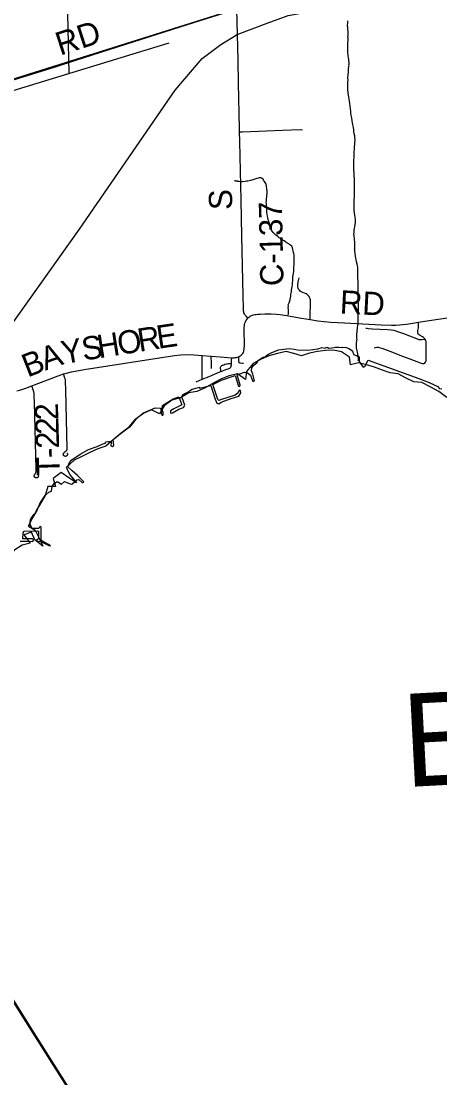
# Model space of a CAD drawing. Extents: x 0 to 34, y 0 to 22.
# Drawn here: x 6.799 to 7.311, y 17.217 to 18.509 of the extents above; entities that cross this region are included whole.
import ezdxf

# ---------------------------------------------------------------- set-up
doc = ezdxf.new("R2010")
doc.units = 0
for name, color, linetype in [('GM_X_Corporation', 7, 'Continuous'), ('GM_X_County_Road', 7, 'Continuous'), ('GM_X_County_Road_Text', 7, 'Continuous'), ('GM_X_Major_Lake', 7, 'Continuous'), ('GM_X_Major_Lake_Text', 7, 'Continuous'), ('GM_X_Minor_River', 7, 'Continuous'), ('GM_X_Rail_Line', 7, 'Continuous'), ('GM_X_Township_Road', 7, 'Continuous'), ('GM_X_Township_Road_Text', 7, 'Continuous')]:
    doc.layers.add(name, color=color, linetype=linetype)

msp = doc.modelspace()

# ---------------------------------------------------------------- linework, layer by layer
at = {"layer": 'GM_X_Corporation'}
msp.add_lwpolyline([(6.7976, 17.8728), (6.8059, 17.8731), (6.813, 17.8727), (6.8138, 17.8744), (6.8127, 17.8759), (6.8011, 17.876), (6.8015, 17.8832), (6.8024, 17.8852), (6.8189, 17.8855), (6.8201, 17.8852), (6.8199, 17.8758), (6.8184, 17.875), (6.8176, 17.8738), (6.8184, 17.8725), (6.8221, 17.8728), (6.8247, 17.8718), (6.8326, 17.8678), (6.8349, 17.8671), (6.8324, 17.869), (6.825, 17.8728), (6.8234, 17.8745), (6.8235, 17.8902), (6.8221, 17.8909), (6.8212, 17.89), (6.8203, 17.8883), (6.8122, 17.8884), (6.8111, 17.8908), (6.8099, 17.8938), (6.8097, 17.8975), (6.8106, 17.9004), (6.8148, 17.906), (6.816, 17.9067), (6.8175, 17.9105), (6.8216, 17.9171), (6.8289, 17.9296), (6.8326, 17.933), (6.8359, 17.9339), (6.8368, 17.9399), (6.8393, 17.9435), (6.8422, 17.9455), (6.8436, 17.9453), (6.8482, 17.9425), (6.8518, 17.9459), (6.8588, 17.9429), (6.8609, 17.9425), (6.8671, 17.948), (6.8687, 17.9485), (6.8698, 17.948), (6.8734, 17.9448), (6.8745, 17.9448), (6.8753, 17.9454), (6.8679, 17.9531), (6.8612, 17.959), (6.8558, 17.9639), (6.8581, 17.969), (6.8608, 17.9725), (6.8711, 17.9793), (6.8812, 17.9849), (6.8919, 17.9887), (6.8978, 17.9917), (6.9016, 17.9929), (6.9028, 17.9943), (6.9053, 17.9949), (6.908, 17.9949), (6.909, 17.9937), (6.9086, 17.9895), (6.91, 17.9888), (6.9121, 17.9898), (6.9114, 17.9972), (6.9213, 18.0052), (6.9308, 18.0126), (6.9389, 18.0224), (6.9484, 18.0297), (6.9629, 18.0361), (6.9693, 18.0354), (6.9709, 18.027), (6.972, 18.0271), (6.9729, 18.0287), (6.9714, 18.0343), (6.9716, 18.0386), (6.9849, 18.0469), (6.9906, 18.049), (6.9916, 18.0492), (6.9952, 18.0395), (6.9856, 18.0347), (6.9816, 18.0321), (6.9815, 18.0296), (6.9837, 18.0298), (6.9917, 18.0342), (6.9974, 18.0362), (6.999, 18.0391), (6.9958, 18.0482), (6.996, 18.052), (6.999, 18.0536), (7.0028, 18.055), (7.0048, 18.0568), (7.0081, 18.0586), (7.014, 18.0602), (7.0169, 18.061), (7.017, 18.0598), (7.0306, 18.0633), (7.036, 18.0464), (7.0381, 18.0416), (7.0404, 18.041), (7.0435, 18.0429), (7.0557, 18.0475), (7.0648, 18.0501), (7.0674, 18.0542), (7.0671, 18.0573), (7.0655, 18.0577), (7.0638, 18.0538), (7.0605, 18.0516), (7.0426, 18.0459), (7.0407, 18.0448), (7.0394, 18.046), (7.0334, 18.0644), (7.0437, 18.0699), (7.0605, 18.0754), (7.0646, 18.0625), (7.0661, 18.0622), (7.0668, 18.0638), (7.0631, 18.0763), (7.0721, 18.0796), (7.0757, 18.0789), (7.0794, 18.0759), (7.0822, 18.0683), (7.0841, 18.0688), (7.0822, 18.0771), (7.0806, 18.081), (7.0809, 18.085), (7.0833, 18.0882), (7.087, 18.091), (7.089, 18.0943), (7.0949, 18.0979), (7.0965, 18.0977), (7.1005, 18.1013), (7.1044, 18.1033), (7.1136, 18.1068), (7.1266, 18.1086), (7.1328, 18.1078), (7.1368, 18.1067), (7.1492, 18.1064), (7.1616, 18.1082), (7.1667, 18.1098), (7.1697, 18.1087), (7.1728, 18.1099), (7.1751, 18.109), (7.1788, 18.1094), (7.1831, 18.1099), (7.1874, 18.1102), (7.1906, 18.1098), (7.1918, 18.1099), (7.1962, 18.1098), (7.1995, 18.1085), (7.2038, 18.1056), (7.2043, 18.1035), (7.2054, 18.1013), (7.2065, 18.1007), (7.2114, 18.0988), (7.2121, 18.0973), (7.2122, 18.0927), (7.2171, 18.0855), (7.2189, 18.0863), (7.2231, 18.0943), (7.285, 18.0719), (7.2977, 18.0671), (7.309, 18.0615), (7.3098, 18.0597), (7.3131, 18.059)], dxfattribs=at)
at = {"layer": 'GM_X_County_Road'}
msp.add_line((7.02, 18.0999), (7.0313, 18.099), dxfattribs=at)
for points in [[(6.784, 18.4351), (6.8422, 18.4532), (6.8659, 18.4608), (6.9459, 18.4865), (7.0022, 18.5045), (7.0541, 18.521), (7.0586, 18.5222), (7.0626, 18.5233)], [(7.0658, 18.3734), (7.0658, 18.3772), (7.0647, 18.4329), (7.064, 18.461), (7.0626, 18.5233)], [(7.0761, 18.1456), (7.0742, 18.1475), (7.0729, 18.1491), (7.0722, 18.1501), (7.0718, 18.151), (7.0713, 18.1521), (7.071, 18.1533), (7.0709, 18.1544), (7.0707, 18.1575), (7.0704, 18.173), (7.0688, 18.2462), (7.0679, 18.2898), (7.0662, 18.3614), (7.0658, 18.3734)], [(7.0761, 18.1456), (7.0772, 18.1467), (7.0783, 18.1475), (7.0794, 18.1482), (7.0805, 18.1487), (7.0817, 18.1491), (7.0831, 18.1496), (7.0846, 18.1499), (7.0861, 18.1502), (7.0881, 18.1504), (7.091, 18.1506), (7.0969, 18.1508), (7.1047, 18.1507), (7.1109, 18.1504), (7.1155, 18.1499), (7.1232, 18.1488), (7.1415, 18.1456), (7.1524, 18.1438)], [(7.0648, 18.0984), (7.0653, 18.0987), (7.0666, 18.0994), (7.0677, 18.1002), (7.0688, 18.1012), (7.0697, 18.1024), (7.0705, 18.1036), (7.0711, 18.105), (7.0717, 18.1079), (7.0719, 18.1125), (7.0715, 18.1312), (7.0715, 18.1338), (7.0718, 18.1364), (7.072, 18.1378), (7.0724, 18.1395), (7.0731, 18.1411), (7.0737, 18.1424), (7.0747, 18.1439), (7.0761, 18.1456)], [(7.1524, 18.1438), (7.1614, 18.1423), (7.1692, 18.1413), (7.1769, 18.1406), (7.194, 18.1397), (7.239, 18.1373), (7.2515, 18.137), (7.2569, 18.137), (7.2613, 18.1372), (7.2654, 18.1377), (7.2701, 18.1383), (7.2778, 18.1395), (7.2846, 18.1406)], [(7.2846, 18.1406), (7.2977, 18.1428), (7.3309, 18.1476)], [(6.8507, 18.0773), (6.8528, 18.078), (6.8604, 18.0798), (6.8757, 18.0826), (6.9864, 18.0999), (6.9942, 18.1008), (7.0004, 18.1012), (7.0098, 18.1008), (7.02, 18.0999)], [(7.0313, 18.099), (7.0423, 18.0981), (7.0563, 18.0971)], [(7.0563, 18.0971), (7.0593, 18.0971), (7.0605, 18.0973), (7.0613, 18.0974), (7.0623, 18.0976), (7.0629, 18.0978), (7.0635, 18.098), (7.0648, 18.0984)], [(6.8121, 18.0629), (6.8439, 18.0751), (6.8507, 18.0773)], [(6.7934, 18.0568), (6.7973, 18.0577), (6.8047, 18.06), (6.8121, 18.0629)]]:
    msp.add_lwpolyline(points, dxfattribs=at)
at = {"layer": 'GM_X_Major_Lake'}
for points in [[(7.3192, 18.0487), (7.3094, 18.0557), (7.2999, 18.0614), (7.2889, 18.0667), (7.279, 18.0677), (7.2695, 18.0724), (7.26, 18.0775), (7.2502, 18.0787), (7.2407, 18.0819), (7.2308, 18.0857), (7.2211, 18.0885), (7.2115, 18.091), (7.2016, 18.0884), (7.2005, 18.0978), (7.1906, 18.1045), (7.1809, 18.1064), (7.1709, 18.106), (7.161, 18.1047), (7.1515, 18.1028), (7.1418, 18.0995), (7.1323, 18.1022), (7.1229, 18.1047), (7.1122, 18.1024), (7.1018, 18.0997), (7.0921, 18.0956), (7.0824, 18.09), (7.0745, 18.0802), (7.073, 18.0705), (7.0635, 18.0777), (7.0532, 18.0752), (7.0437, 18.0714), (7.0343, 18.0663), (7.024, 18.0602), (7.0138, 18.056), (7.0037, 18.0543), (6.9937, 18.0481), (6.9832, 18.0452), (6.9735, 18.0385), (6.9678, 18.0285), (6.9584, 18.0334), (6.9489, 18.0296), (6.9394, 18.0224), (6.9312, 18.0125), (6.9217, 18.0051), (6.9119, 17.9971), (6.9022, 17.989), (6.8927, 17.9859), (6.883, 17.9814), (6.8732, 17.9766), (6.8637, 17.9719), (6.854, 17.9631), (6.8589, 17.9536), (6.8665, 17.9441), (6.8571, 17.9504), (6.8476, 17.9569), (6.8381, 17.9494), (6.8409, 17.9399), (6.8313, 17.9396), (6.8288, 17.9299), (6.8221, 17.9204), (6.818, 17.9104), (6.8121, 17.9003), (6.8077, 17.8917)], [(7.3192, 18.0487), (7.3094, 18.0557), (7.2999, 18.0614), (7.2889, 18.0667), (7.279, 18.0677), (7.2695, 18.0724), (7.26, 18.0775), (7.2502, 18.0787), (7.2407, 18.0819), (7.2308, 18.0857), (7.2211, 18.0885), (7.2115, 18.091), (7.2016, 18.0884), (7.2005, 18.0978), (7.1906, 18.1045), (7.1809, 18.1064), (7.1709, 18.106), (7.161, 18.1047), (7.1515, 18.1028), (7.1418, 18.0995), (7.1323, 18.1022), (7.1229, 18.1047), (7.1122, 18.1024), (7.1018, 18.0997), (7.0921, 18.0956), (7.0824, 18.09), (7.0745, 18.0802), (7.073, 18.0705), (7.0635, 18.0777), (7.0532, 18.0752), (7.0437, 18.0714), (7.0343, 18.0663), (7.024, 18.0602), (7.0138, 18.056), (7.0037, 18.0543), (6.9937, 18.0481), (6.9832, 18.0452), (6.9735, 18.0385), (6.9678, 18.0285), (6.9584, 18.0334), (6.9489, 18.0296), (6.9394, 18.0224), (6.9312, 18.0125), (6.9217, 18.0051), (6.9119, 17.9971), (6.9022, 17.989), (6.8927, 17.9859), (6.883, 17.9814), (6.8732, 17.9766), (6.8637, 17.9719), (6.854, 17.9631), (6.8589, 17.9536), (6.8665, 17.9441), (6.8571, 17.9504), (6.8476, 17.9569), (6.8381, 17.9494), (6.8409, 17.9399), (6.8313, 17.9396), (6.8288, 17.9299), (6.8221, 17.9204), (6.818, 17.9104), (6.8121, 17.9003), (6.8078, 17.8914)], [(6.8077, 17.8917), (6.8161, 17.8863), (6.8207, 17.8767), (6.8252, 17.867), (6.8157, 17.8746), (6.8117, 17.8841), (6.8023, 17.8806), (6.8099, 17.8706), (6.8, 17.8679), (6.7901, 17.8616), (6.7854, 17.8506), (6.7816, 17.8411), (6.7782, 17.8314), (6.7738, 17.8211)], [(6.8078, 17.8914), (6.8161, 17.8863), (6.8207, 17.8767), (6.8252, 17.867), (6.8157, 17.8746), (6.8117, 17.8841), (6.8023, 17.8806), (6.8099, 17.8706), (6.8, 17.8679), (6.7901, 17.8616), (6.7854, 17.8506), (6.7816, 17.8411), (6.7782, 17.8314), (6.7738, 17.8211)]]:
    msp.add_lwpolyline(points, dxfattribs=at)
at = {"layer": 'GM_X_Minor_River'}
for points in [[(6.8746, 18.7125), (6.8769, 18.5933), (6.8538, 18.5909), (6.857, 18.4452)], [(7.2007, 18.408), (7.2004, 18.4109), (7.1993, 18.4158), (7.1992, 18.4185), (7.1986, 18.4206), (7.1985, 18.4223), (7.1983, 18.4242), (7.1984, 18.4331), (7.1984, 18.4342), (7.1985, 18.4367), (7.1983, 18.439), (7.1983, 18.4403), (7.1986, 18.4424), (7.199, 18.4472), (7.1992, 18.4506), (7.1995, 18.453), (7.1997, 18.4544), (7.1995, 18.4551), (7.1997, 18.4566), (7.1997, 18.4582), (7.1996, 18.4601), (7.1994, 18.4618), (7.1991, 18.4639), (7.1987, 18.4663), (7.1986, 18.4679), (7.1984, 18.4696), (7.1983, 18.4764), (7.1984, 18.4815), (7.1986, 18.4855), (7.1985, 18.4876), (7.1983, 18.4889), (7.1985, 18.4912), (7.1986, 18.496), (7.1983, 18.4988), (7.1981, 18.5011), (7.1979, 18.5026), (7.1979, 18.5038), (7.1982, 18.506), (7.1982, 18.5091)], [(6.9796, 18.4817), (6.4948, 18.3338), (6.4991, 18.2038), (6.4674, 18.2022), (6.4647, 18.208), (6.44, 18.2075), (6.4156, 18.2188)], [(7.2107, 18.0934), (7.2111, 18.0944), (7.2111, 18.0951), (7.2113, 18.0953), (7.2111, 18.0961), (7.2109, 18.0989), (7.2106, 18.102), (7.2092, 18.1077), (7.209, 18.1084), (7.209, 18.109), (7.2089, 18.1149), (7.2093, 18.1185), (7.2095, 18.1193), (7.2094, 18.121), (7.2094, 18.1255), (7.2099, 18.1333), (7.2106, 18.1375), (7.2108, 18.1384), (7.2108, 18.139), (7.2107, 18.1441), (7.2107, 18.1481), (7.2112, 18.1528), (7.2112, 18.1578), (7.2111, 18.1625), (7.211, 18.1669), (7.2109, 18.1711), (7.2109, 18.1758), (7.2108, 18.1815), (7.2109, 18.1868), (7.2108, 18.1908), (7.2106, 18.1946), (7.2103, 18.1998), (7.2104, 18.2045), (7.2103, 18.2077), (7.2099, 18.2094), (7.2096, 18.2115), (7.209, 18.2146), (7.2085, 18.2169), (7.208, 18.2194), (7.2078, 18.2213), (7.2073, 18.2245), (7.2068, 18.2275), (7.2068, 18.2304), (7.2066, 18.2311), (7.2068, 18.2317), (7.2068, 18.2327), (7.2069, 18.2332), (7.2067, 18.2342), (7.2069, 18.2357), (7.2069, 18.2382), (7.2066, 18.242), (7.2061, 18.246), (7.2057, 18.2481), (7.2058, 18.2503), (7.206, 18.2515), (7.2062, 18.2532), (7.2066, 18.2553), (7.207, 18.2577), (7.2072, 18.2598), (7.2075, 18.2625), (7.2075, 18.2659), (7.2072, 18.2691), (7.2068, 18.2716), (7.2063, 18.2743), (7.206, 18.2771), (7.2058, 18.2794), (7.2059, 18.282), (7.2061, 18.2845), (7.2062, 18.291), (7.2064, 18.293), (7.2066, 18.3031), (7.2064, 18.3069), (7.2065, 18.312), (7.2064, 18.3158), (7.2062, 18.3194), (7.2059, 18.3231), (7.2056, 18.3269), (7.2054, 18.3303), (7.2056, 18.3381), (7.2058, 18.3422), (7.2061, 18.3476), (7.2065, 18.3534), (7.2068, 18.3593), (7.2071, 18.3635), (7.2067, 18.3665), (7.2068, 18.3686), (7.206, 18.3709), (7.2057, 18.3738), (7.2054, 18.3762), (7.205, 18.3781), (7.2047, 18.3806), (7.2041, 18.3838), (7.2034, 18.3873), (7.2031, 18.3901), (7.2026, 18.392), (7.2024, 18.3936), (7.202, 18.3956), (7.2019, 18.3981), (7.2016, 18.4014), (7.2012, 18.4046), (7.2007, 18.408)], [(7.0984, 18.3092), (7.0982, 18.3101), (7.0973, 18.3113), (7.0964, 18.3126), (7.0951, 18.3144), (7.0949, 18.3153), (7.0934, 18.3163), (7.0928, 18.3167), (7.0922, 18.3169), (7.0917, 18.3171), (7.0907, 18.3171), (7.0898, 18.3169), (7.0885, 18.3167), (7.0869, 18.3164), (7.0858, 18.316), (7.0846, 18.3155), (7.0835, 18.3151), (7.082, 18.3146), (7.0808, 18.3144), (7.0778, 18.3133), (7.0759, 18.3129), (7.0742, 18.3128), (7.0727, 18.3126), (7.0696, 18.3123), (7.0679, 18.3123), (7.0655, 18.3125), (7.0641, 18.3127), (7.0634, 18.3127), (7.0632, 18.3129), (7.0622, 18.3131), (7.0615, 18.3131), (7.0609, 18.3133), (7.0602, 18.3135), (7.0596, 18.3137)], [(7.1251, 18.1501), (7.1256, 18.1506), (7.1256, 18.1512), (7.1258, 18.1523), (7.1259, 18.1542), (7.1257, 18.1567), (7.1255, 18.158), (7.1256, 18.1601), (7.1254, 18.1617), (7.1258, 18.1626), (7.1266, 18.1643), (7.1268, 18.1656), (7.1276, 18.1683), (7.128, 18.1705), (7.1284, 18.1726), (7.1286, 18.1745), (7.129, 18.1762), (7.1293, 18.1783), (7.1295, 18.1798), (7.1299, 18.1819), (7.1301, 18.1838), (7.1305, 18.1863), (7.1307, 18.1889), (7.131, 18.191), (7.1312, 18.192), (7.1312, 18.1967), (7.1314, 18.198), (7.1317, 18.1997), (7.1319, 18.2014), (7.1321, 18.202), (7.1321, 18.2062), (7.1324, 18.2086), (7.1326, 18.2104), (7.1328, 18.2109), (7.1328, 18.2121), (7.1326, 18.2147), (7.1327, 18.2185), (7.1325, 18.2204), (7.1326, 18.2229), (7.1324, 18.2236), (7.1322, 18.2246), (7.132, 18.2259), (7.1315, 18.228), (7.1312, 18.2296), (7.1306, 18.2315), (7.1302, 18.2326), (7.1299, 18.2334), (7.1284, 18.2345), (7.1274, 18.2351), (7.1265, 18.2359), (7.1261, 18.2365), (7.1239, 18.2374), (7.1222, 18.2388), (7.1203, 18.24), (7.1188, 18.2409), (7.1179, 18.2415), (7.1171, 18.2421), (7.1162, 18.2427), (7.1151, 18.2435), (7.1145, 18.2436), (7.1139, 18.2442), (7.113, 18.245), (7.1115, 18.2462), (7.1102, 18.2471), (7.1091, 18.2481), (7.1068, 18.2504), (7.1059, 18.2517), (7.1051, 18.2533), (7.1041, 18.2563), (7.1032, 18.2594), (7.1026, 18.2611), (7.1019, 18.2626), (7.1015, 18.2642), (7.101, 18.2657), (7.1003, 18.2687), (7.0999, 18.2704), (7.0997, 18.2727), (7.0994, 18.2752), (7.0992, 18.2767), (7.0993, 18.2782), (7.0991, 18.2803), (7.0991, 18.2818), (7.099, 18.2832), (7.0988, 18.2855), (7.0986, 18.2874), (7.0987, 18.2893), (7.0989, 18.2902), (7.0989, 18.291), (7.0991, 18.2946), (7.0993, 18.2959), (7.0993, 18.2968), (7.0995, 18.2974), (7.0996, 18.2999), (7.0996, 18.301), (7.0994, 18.3023), (7.0993, 18.3041), (7.0989, 18.3065), (7.0987, 18.3077), (7.0986, 18.3086), (7.0984, 18.3088), (7.0984, 18.3092)]]:
    msp.add_lwpolyline(points, dxfattribs=at)
at = {"layer": 'GM_X_Rail_Line'}
for points in [[(4.4021, 18.1981), (4.6892, 18.1941), (5.0063, 18.1898), (5.1588, 18.1876), (5.3625, 18.1826), (5.7183, 18.1796), (5.9319, 18.1771), (6.2519, 18.2714), (6.4995, 18.3469), (7.0433, 18.5179), (7.0791, 18.5278), (7.1289, 18.5299), (7.2417, 18.5364), (7.2897, 18.5633), (7.3382, 18.5977)], [(6.6128, 17.5876), (6.5939, 17.6354), (6.5783, 17.6637), (6.5538, 17.7119), (6.5484, 17.7221), (6.5453, 17.7365), (6.5443, 17.7567), (6.5484, 17.7777), (6.5572, 17.7974), (6.5966, 17.8602), (6.7064, 18.0247), (6.87, 18.2543), (6.9872, 18.4243), (7.0203, 18.463), (7.043, 18.4801), (7.0631, 18.4922), (7.0995, 18.5061), (7.1255, 18.5154), (7.1861, 18.5265), (7.5908, 18.5382)], [(6.7451, 17.3792), (6.8133, 17.2715), (6.8819, 17.1629)], [(6.7461, 17.3799), (6.8143, 17.2721), (6.8829, 17.1635)]]:
    msp.add_lwpolyline(points, dxfattribs=at)
at = {"layer": 'GM_X_Township_Road'}
msp.add_line((7.013, 18.0679), (7.0201, 18.0708), dxfattribs=at)
for points in [[(7.0658, 18.3734), (7.0695, 18.3735), (7.1183, 18.3752), (7.1399, 18.376), (7.143, 18.3759)], [(7.1524, 18.1438), (7.1524, 18.1474), (7.1526, 18.1647), (7.1525, 18.1678), (7.1521, 18.1693), (7.1515, 18.1708), (7.1508, 18.1722), (7.1497, 18.1733), (7.1485, 18.1744), (7.1472, 18.1752), (7.1414, 18.1776), (7.1401, 18.1785), (7.139, 18.1796), (7.1381, 18.1809), (7.1375, 18.1823), (7.1372, 18.1838), (7.1372, 18.1854), (7.1376, 18.1901), (7.1386, 18.1947)], [(7.2924, 18.1201), (7.2919, 18.1208), (7.2909, 18.122), (7.2896, 18.1229), (7.2867, 18.1242), (7.2854, 18.125), (7.2844, 18.1261), (7.2838, 18.1275), (7.2837, 18.129), (7.2839, 18.1306), (7.2846, 18.1337), (7.2848, 18.1352), (7.2848, 18.1368), (7.2847, 18.1401), (7.2846, 18.1406)], [(7.2204, 18.1335), (7.2219, 18.1332), (7.2235, 18.1329), (7.2281, 18.1326), (7.2468, 18.1318), (7.2514, 18.1314), (7.2545, 18.1308), (7.2604, 18.129), (7.2663, 18.127), (7.2735, 18.124), (7.2822, 18.1206), (7.2851, 18.1196), (7.2867, 18.1193), (7.2879, 18.1193), (7.2889, 18.1194), (7.2919, 18.12), (7.2924, 18.1201)], [(7.2306, 18.1092), (7.2321, 18.1097), (7.2337, 18.1099), (7.2352, 18.1099), (7.2367, 18.1096), (7.2397, 18.1087), (7.2529, 18.1038), (7.2617, 18.1004), (7.2792, 18.0938), (7.288, 18.0905), (7.2895, 18.0901), (7.2911, 18.0902), (7.2924, 18.0907), (7.2934, 18.0918), (7.294, 18.0932), (7.2942, 18.0948), (7.2941, 18.1151), (7.2939, 18.1166), (7.2935, 18.1181), (7.2928, 18.1196), (7.2924, 18.1201)], [(7.0201, 18.0708), (7.02, 18.0802), (7.02, 18.0999)], [(7.0314, 18.084), (7.0315, 18.0901), (7.0313, 18.099)], [(7.0559, 18.0902), (7.056, 18.0929), (7.0561, 18.0948), (7.0563, 18.0971)], [(7.0709, 18.0902), (7.07, 18.0902), (7.0689, 18.0902), (7.067, 18.0904), (7.0664, 18.0906), (7.0659, 18.0908), (7.0656, 18.0911), (7.0654, 18.0914), (7.0652, 18.0919), (7.0651, 18.0924), (7.065, 18.0929), (7.065, 18.0934), (7.0649, 18.0943), (7.0649, 18.0958), (7.0648, 18.0984)], [(7.0432, 18.0805), (7.043, 18.0815), (7.0428, 18.0827), (7.0426, 18.0836), (7.0426, 18.0842), (7.0426, 18.0847), (7.0426, 18.0853), (7.0427, 18.0857), (7.0429, 18.0863), (7.0432, 18.0867), (7.0434, 18.0869), (7.0443, 18.0876), (7.0449, 18.0879), (7.0454, 18.0881), (7.0465, 18.0886), (7.0479, 18.0892), (7.0499, 18.0898), (7.0508, 18.0899), (7.0525, 18.0901), (7.0559, 18.0902)], [(7.0432, 18.0805), (7.0492, 18.0828), (7.0531, 18.0842), (7.0538, 18.0845), (7.0542, 18.0848), (7.0548, 18.0852), (7.0551, 18.0856), (7.0553, 18.0859), (7.0555, 18.0862), (7.0556, 18.0867), (7.0558, 18.0871), (7.0558, 18.0876), (7.0559, 18.0881), (7.0559, 18.0902)], [(6.8549, 17.9809), (6.8551, 17.9806), (6.8554, 17.9799), (6.8555, 17.9795), (6.8555, 17.9789), (6.8555, 17.9784), (6.8553, 17.978), (6.855, 17.9775), (6.8545, 17.977), (6.8541, 17.9769), (6.8536, 17.9767), (6.853, 17.9766), (6.8524, 17.9767), (6.8519, 17.9768), (6.8514, 17.9771), (6.8511, 17.9773), (6.8507, 17.9777), (6.8506, 17.9781), (6.8505, 17.9786), (6.8504, 17.9791), (6.8505, 17.9796), (6.8506, 17.9801), (6.8508, 17.9804), (6.851, 17.9807), (6.8513, 17.981), (6.8515, 17.9813), (6.8519, 17.9816), (6.8528, 17.9824), (6.8539, 17.9832), (6.8544, 17.9838), (6.8548, 17.9842), (6.8549, 17.9845), (6.855, 17.9852), (6.8551, 17.9862), (6.8536, 18.0574), (6.8532, 18.0683), (6.853, 18.0697), (6.8529, 18.0705), (6.8527, 18.0714), (6.8524, 18.0722), (6.8507, 18.0773)], [(7.0201, 18.0708), (7.0289, 18.0744), (7.0419, 18.08), (7.0432, 18.0805)], [(6.8191, 17.9547), (6.8195, 17.9542), (6.8198, 17.9536), (6.8199, 17.9529), (6.8199, 17.9524), (6.8198, 17.952), (6.8197, 17.9516), (6.8194, 17.9512), (6.8192, 17.9509), (6.8186, 17.9505), (6.8183, 17.9504), (6.8173, 17.9503), (6.8167, 17.9504), (6.8163, 17.9505), (6.816, 17.9506), (6.8157, 17.9508), (6.8153, 17.9513), (6.8151, 17.9517), (6.8149, 17.9521), (6.8149, 17.9525), (6.8149, 17.9531), (6.8149, 17.9534), (6.815, 17.9538), (6.8153, 17.9543), (6.8155, 17.9546), (6.8158, 17.9551), (6.8165, 17.956), (6.8169, 17.9567), (6.8171, 17.9576), (6.8172, 17.9583), (6.8173, 17.9599), (6.8173, 17.9609), (6.8152, 18.0427), (6.8149, 18.0502), (6.8146, 18.0536), (6.8144, 18.0553), (6.814, 18.0566), (6.8121, 18.0629)]]:
    msp.add_lwpolyline(points, dxfattribs=at)

# ---------------------------------------------------------------- texts
at = {"layer": 'GM_X_County_Road_Text'}
for s, height, rotation, p in [('RD', 0.02841, 17.9697, (6.8465, 18.4663)), ('S', 0.0284, 91.283, (7.0571, 18.2781)), ('C-137', 0.02841, 91.1032, (7.1197, 18.185)), ('RD', 0.02841, 357.0387, (7.188, 18.1514)), ('R', 0.0284, 8.9862, (6.9434, 18.1043)), ('E', 0.0284, 8.4625, (6.9664, 18.108)), ('S', 0.0284, 9.0194, (6.8751, 18.0935)), ('H', 0.0284, 9.0042, (6.894, 18.0965)), ('O', 0.0284, 9.0024, (6.9187, 18.1004)), ('A', 0.0284, 19.2546, (6.8282, 18.0812)), ('Y', 0.0284, 10.1475, (6.8506, 18.0891)), ('B', 0.0284, 21.393, (6.8067, 18.0728))]:
    msp.add_text(s, height=height, rotation=rotation, dxfattribs=at).set_placement(p)
at = {"layer": 'GM_X_Major_Lake_Text'}
msp.add_text('B A Y', height=0.11371, rotation=3.0064, dxfattribs=at).set_placement((7.268, 17.5723))
at = {"layer": 'GM_X_Township_Road_Text'}
for s, rotation, p in [('2', 91.7358, (6.8444, 18.0211)), ('2', 91.6919, (6.8449, 18.0037)), ('2', 91.6709, (6.8454, 17.9864)), ('-', 91.6643, (6.8458, 17.9748)), ('T', 91.6626, (6.8464, 17.9536))]:
    msp.add_text(s, height=0.0284, rotation=rotation, dxfattribs=at).set_placement(p)

doc.saveas('drawing.dxf')
